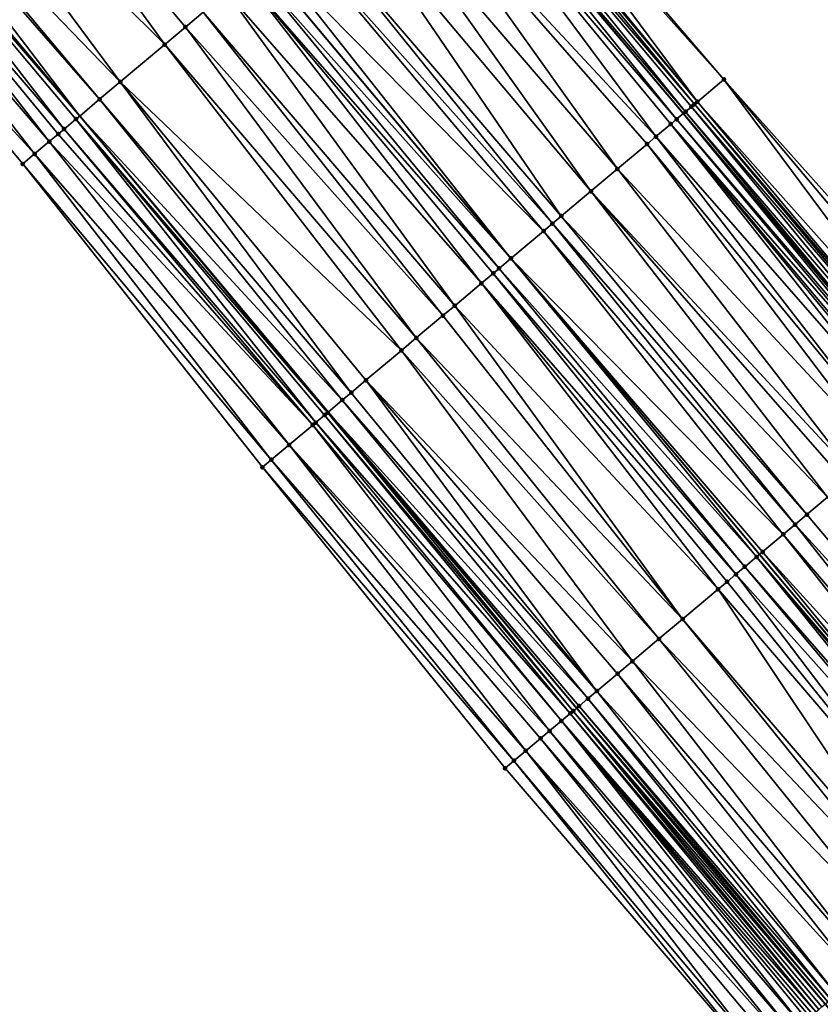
# Model space of a CAD drawing. Header units: feet. Extents: x 2004186 to 2014793, y 836912 to 864902.
# Tile 462 of 656: x 2007774 to 2007816, y 851481 to 851531. Entities that reach past the tile are written whole.
import ezdxf

# ---------------------------------------------------------------- set-up
doc = ezdxf.new("R2010")
doc.units = ezdxf.units.FT
doc.header["$LTSCALE"] = 100
doc.header["$MEASUREMENT"] = 0
for name, color, linetype, lineweight in [('EP_Travel Lane', 5, 'Continuous', 40), ('GPL_Skip Line', 2, 'Continuous', 40), ('Road Shots', 4, 'Continuous', 200), ('Road X-Section', 30, 'Continuous', 13)]:
    doc.layers.add(name, color=color, linetype=linetype, lineweight=lineweight)
doc.layers.add('I-77 SB_MM21-27-Surface-Border', color=7, linetype='Continuous')
doc.layers.add('I-77 SB_MM21-27-Surface-TIN', color=7, linetype='Continuous')

msp = doc.modelspace()

# ---------------------------------------------------------------- linework, layer by layer
at = {"layer": 'EP_Travel Lane'}
for points in [[(2007944.582377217, 851327.5398192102, 432.6646370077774), (2007931.693373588, 851342.8324716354, 432.7575893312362), (2007918.804311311, 851358.1251936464, 432.8276804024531), (2007905.915271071, 851373.4178895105, 432.9063615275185), (2007893.026182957, 851388.7106421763, 432.9663860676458), (2007880.13716598, 851404.0033104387, 433.0541352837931), (2007867.248110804, 851419.296024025, 433.1269895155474), (2007854.36051327, 851434.606246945, 433.2021703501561), (2007841.501668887, 851449.9243548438, 433.2782404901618), (2007828.642855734, 851465.2424255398, 433.3669075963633), (2007815.784082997, 851480.56044809, 433.4719377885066), (2007802.925207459, 851495.878593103, 433.5353910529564), (2007790.066345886, 851511.1967214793, 433.6044843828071), (2007777.207489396, 851526.5148438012, 433.675666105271), (2007764.348645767, 851541.832950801, 433.7520069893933), (2007751.491628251, 851557.1347434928, 433.8221837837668), (2007738.599280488, 851572.4246686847, 433.8977102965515)], [(2007975.73898233, 851327.6280326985, 432.6249434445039), (2007962.876371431, 851342.9429631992, 432.7072219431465), (2007950.01375748, 851358.2578973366, 432.7882869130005), (2007937.151135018, 851373.5728416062, 432.866027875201), (2007924.28848729, 851388.8878159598, 432.9338996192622), (2007911.425858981, 851404.2027671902, 433.009352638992), (2007898.563325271, 851419.5176057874, 433.1217602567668), (2007885.700702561, 851434.8325503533, 433.1994083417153), (2007872.840440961, 851450.1340239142, 433.2726472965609), (2007859.961248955, 851465.4350803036, 433.3395242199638), (2007847.082088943, 851480.7360986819, 433.4193577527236), (2007834.202984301, 851496.037051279, 433.5215418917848), (2007821.323880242, 851511.3380031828, 433.6239527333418), (2007808.444643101, 851526.6391131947, 433.6726214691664), (2007795.565464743, 851541.9401533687, 433.7450020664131), (2007782.686232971, 851557.2412570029, 433.7958498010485), (2007769.80045487, 851572.5534538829, 433.8815698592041)]]:
    msp.add_polyline3d(points, dxfattribs=at)
at = {"layer": 'GPL_Skip Line'}
msp.add_polyline3d([(2007966.90585172, 851320.1897797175, 432.7869067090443), (2007954.024274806, 851335.4887410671, 432.8691550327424), (2007941.142724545, 851350.7876707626, 432.9617984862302), (2007928.261137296, 851366.0866443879, 433.0400154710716), (2007915.379555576, 851381.385611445, 433.1203894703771), (2007902.497949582, 851396.6846073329, 433.1912953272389), (2007889.616391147, 851411.983546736, 433.2807508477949), (2007876.7347808, 851427.2825477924, 433.3499594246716), (2007863.858044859, 851442.5856334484, 433.4222899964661), (2007850.991867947, 851457.8975870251, 433.4969515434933), (2007838.125702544, 851473.2095269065, 433.5762656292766), (2007825.259586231, 851488.5214083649, 433.6754273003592), (2007812.393429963, 851503.8333373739, 433.7584349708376), (2007799.527177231, 851519.1453811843, 433.8024421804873), (2007786.660995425, 851534.457340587, 433.87512449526), (2007773.794784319, 851549.7693348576, 433.9359613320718), (2007760.925126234, 851565.0783076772, 434.0207287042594)], dxfattribs=at)
at = {"layer": 'I-77 SB_MM21-27-Surface-Border', "color": 3, "linetype": 'ByBlock', "lineweight": -2}
for points in [[(2007771.785840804, 851574.226251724, 433.721839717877), (2007784.359459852, 851558.6478275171, 433.6747839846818), (2007797.531852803, 851543.5932292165, 433.5899301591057), (2007810.551148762, 851528.4099401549, 433.5146721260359), (2007823.876611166, 851513.4840653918, 433.4091519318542), (2007837.048867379, 851498.4296298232, 433.2690395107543), (2007849.915049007, 851483.1176706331, 433.1962789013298), (2007862.781279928, 851467.8056527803, 433.1434309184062), (2007876.565888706, 851453.2661024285, 432.934903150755), (2007888.514192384, 851437.2025006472, 433.0035607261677), (2007901.701624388, 851422.1613235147, 432.8718819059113), (2007914.27722043, 851406.6047273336, 432.7900002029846), (2007926.699946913, 851390.9191701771, 432.7554523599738), (2007939.275635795, 851375.3624637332, 432.7097808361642), (2007952.004267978, 851359.9346306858, 432.6455419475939), (2007964.579924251, 851344.3779629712, 432.5871516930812), (2007977.767407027, 851329.336725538, 432.475256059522), (2007990.798725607, 851314.140096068, 432.4224696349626)], [(2007943.161217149, 851326.3435795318, 432.5948221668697), (2007928.902533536, 851340.4834130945, 432.6035310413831), (2007916.479969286, 851356.168777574, 432.7013596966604), (2007902.986319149, 851370.9526016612, 432.740860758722), (2007889.798714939, 851385.9939833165, 432.8053747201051), (2007876.611148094, 851401.0353205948, 432.8844560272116), (2007863.576594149, 851416.20544861, 432.9721088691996), (2007850.688726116, 851431.5217712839, 433.0394156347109), (2007837.669385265, 851446.7051137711, 433.096581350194), (2007824.803240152, 851462.0170295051, 433.1840733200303), (2007812.243435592, 851477.5861523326, 433.3117517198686), (2007799.224164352, 851492.7694119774, 433.39704187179), (2007786.664291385, 851508.3386162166, 433.4970630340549), (2007774.257467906, 851524.0365677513, 433.5683764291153), (2007761.391244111, 851539.3485771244, 433.6240613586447), (2007748.533134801, 851554.6438191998, 433.6980533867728), (2007735.956018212, 851570.1990990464, 433.7983532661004)]]:
    msp.add_polyline3d(points, dxfattribs=at)
at = {"layer": 'I-77 SB_MM21-27-Surface-TIN', "color": 128, "linetype": 'ByBlock', "lineweight": -2}
for points in [[(2007769.813479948, 851546.4243063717, 433.8677468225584), (2007767.363426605, 851544.3658509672, 433.817729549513), (2007781.607761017, 851530.2117755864, 433.7722201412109)], [(2007769.813479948, 851546.4243063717, 433.8677468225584), (2007782.679658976, 851531.1123502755, 433.793948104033), (2007783.59842349, 851531.8842775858, 433.8104833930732)], [(2007769.813479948, 851546.4243063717, 433.8677468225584), (2007781.607761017, 851530.2117755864, 433.7722201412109), (2007782.679658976, 851531.1123502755, 433.793948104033)], [(2007767.363426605, 851544.3658509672, 433.817729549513), (2007765.37278671, 851542.6933220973, 433.7885913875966), (2007779.31084046, 851528.2819683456, 433.7271331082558)], [(2007767.363426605, 851544.3658509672, 433.817729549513), (2007779.31084046, 851528.2819683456, 433.7271331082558), (2007781.607761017, 851530.2117755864, 433.7722201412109)], [(2007797.531852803, 851543.5932292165, 433.5899301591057), (2007797.225680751, 851543.3358215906, 433.6178886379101), (2007810.551148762, 851528.4099401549, 433.5146721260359)], [(2007797.225680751, 851543.3358215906, 433.6178886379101), (2007796.460267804, 851542.692282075, 433.6947324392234), (2007809.173389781, 851527.2515876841, 433.6466486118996)], [(2007797.225680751, 851543.3358215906, 433.6178886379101), (2007809.173389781, 851527.2515876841, 433.6466486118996), (2007810.551148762, 851528.4099401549, 433.5146721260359)], [(2007765.066525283, 851542.4360208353, 433.7804152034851), (2007764.348645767, 851541.832950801, 433.7520069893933), (2007777.207489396, 851526.5148438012, 433.675666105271)], [(2007765.37278671, 851542.6933220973, 433.7885913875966), (2007765.066525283, 851542.4360208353, 433.7804152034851), (2007778.238947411, 851527.3813878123, 433.7073905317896)], [(2007765.066525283, 851542.4360208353, 433.7804152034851), (2007777.207489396, 851526.5148438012, 433.675666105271), (2007778.238947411, 851527.3813878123, 433.7073905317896)], [(2007765.37278671, 851542.6933220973, 433.7885913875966), (2007778.238947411, 851527.3813878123, 433.7073905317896), (2007779.31084046, 851528.2819683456, 433.7271331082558)], [(2007796.307178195, 851542.5635825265, 433.70726288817), (2007796.000983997, 851542.306201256, 433.726267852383), (2007809.020296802, 851527.1228921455, 433.6578163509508)], [(2007796.460267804, 851542.692282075, 433.6947324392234), (2007796.307178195, 851542.5635825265, 433.70726288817), (2007809.173389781, 851527.2515876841, 433.6466486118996)], [(2007796.307178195, 851542.5635825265, 433.70726288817), (2007809.020296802, 851527.1228921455, 433.6578163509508), (2007809.173389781, 851527.2515876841, 433.6466486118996)], [(2007764.147711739, 851541.6641518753, 433.7440555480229), (2007777.207489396, 851526.5148438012, 433.675666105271), (2007764.348645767, 851541.832950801, 433.7520069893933)], [(2007795.541671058, 851541.9201551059, 433.7460255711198), (2007795.082344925, 851541.5341246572, 433.7604491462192), (2007808.101633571, 851526.3508442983, 433.6822273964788)], [(2007795.541671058, 851541.9201551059, 433.7460255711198), (2007808.444643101, 851526.6391131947, 433.6726214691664), (2007795.565464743, 851541.9401533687, 433.7450020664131)], [(2007795.541671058, 851541.9201551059, 433.7460255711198), (2007808.101633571, 851526.3508442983, 433.6822273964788), (2007808.444643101, 851526.6391131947, 433.6726214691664)], [(2007796.000983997, 851542.306201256, 433.726267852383), (2007795.565464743, 851541.9401533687, 433.7450020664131), (2007808.560963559, 851526.7368701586, 433.669363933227)], [(2007808.560963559, 851526.7368701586, 433.669363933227), (2007795.565464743, 851541.9401533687, 433.7450020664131), (2007808.444643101, 851526.6391131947, 433.6726214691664)], [(2007796.000983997, 851542.306201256, 433.726267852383), (2007808.867192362, 851526.9942102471, 433.6643503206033), (2007809.020296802, 851527.1228921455, 433.6578163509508)], [(2007796.000983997, 851542.306201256, 433.726267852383), (2007808.560963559, 851526.7368701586, 433.669363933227), (2007808.867192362, 851526.9942102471, 433.6643503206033)], [(2007764.147711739, 851541.6641518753, 433.7440555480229), (2007763.382047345, 851541.0209116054, 433.7192376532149), (2007776.401385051, 851525.8375728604, 433.660843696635)], [(2007764.147711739, 851541.6641518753, 433.7440555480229), (2007777.013889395, 851526.3521974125, 433.6697115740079), (2007777.207489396, 851526.5148438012, 433.675666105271)], [(2007764.147711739, 851541.6641518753, 433.7440555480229), (2007776.401385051, 851525.8375728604, 433.660843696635), (2007777.013889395, 851526.3521974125, 433.6697115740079)], [(2007795.082344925, 851541.5341246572, 433.7604491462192), (2007793.398069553, 851540.1187743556, 433.7811717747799), (2007807.029827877, 851525.4501598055, 433.6977990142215)], [(2007795.082344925, 851541.5341246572, 433.7604491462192), (2007807.795398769, 851526.0935113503, 433.6848152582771), (2007808.101633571, 851526.3508442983, 433.6822273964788)], [(2007795.082344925, 851541.5341246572, 433.7604491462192), (2007807.029827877, 851525.4501598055, 433.6977990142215), (2007807.795398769, 851526.0935113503, 433.6848152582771)], [(2007763.382047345, 851541.0209116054, 433.7192376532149), (2007762.61636952, 851540.3776873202, 433.6889894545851), (2007775.635724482, 851525.1943280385, 433.6375735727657)], [(2007763.382047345, 851541.0209116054, 433.7192376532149), (2007776.095127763, 851525.5802666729, 433.6543413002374), (2007776.401385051, 851525.8375728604, 433.660843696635)], [(2007763.382047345, 851541.0209116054, 433.7192376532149), (2007775.635724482, 851525.1943280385, 433.6375735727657), (2007776.095127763, 851525.5802666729, 433.6543413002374)], [(2007762.61636952, 851540.3776873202, 433.6889894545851), (2007761.391244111, 851539.3485771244, 433.6240613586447), (2007774.870024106, 851524.5511305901, 433.5982096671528)], [(2007762.61636952, 851540.3776873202, 433.6889894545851), (2007774.870024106, 851524.5511305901, 433.5982096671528), (2007775.635724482, 851525.1943280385, 433.6375735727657)], [(2007793.398069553, 851540.1187743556, 433.7811717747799), (2007792.0200335, 851538.9607516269, 433.8011317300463), (2007805.039324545, 851523.7774684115, 433.7238713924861)], [(2007793.398069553, 851540.1187743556, 433.7811717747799), (2007806.570482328, 851525.0641524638, 433.7043712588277), (2007807.029827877, 851525.4501598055, 433.6977990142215)], [(2007793.398069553, 851540.1187743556, 433.7811717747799), (2007805.039324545, 851523.7774684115, 433.7238713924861), (2007806.570482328, 851525.0641524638, 433.7043712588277)], [(2007761.391244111, 851539.3485771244, 433.6240613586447), (2007774.257467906, 851524.0365677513, 433.5683764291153), (2007774.870024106, 851524.5511305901, 433.5982096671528)], [(2007792.0200335, 851538.9607516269, 433.8011317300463), (2007790.795091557, 851537.9314230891, 433.8103812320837), (2007803.661273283, 851522.6194637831, 433.7376781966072)], [(2007792.0200335, 851538.9607516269, 433.8011317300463), (2007803.661273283, 851522.6194637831, 433.7376781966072), (2007805.039324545, 851523.7774684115, 433.7238713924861)], [(2007790.795091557, 851537.9314230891, 433.8103812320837), (2007789.110807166, 851536.5160835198, 433.8274578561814), (2007802.130112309, 851521.3327835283, 433.7558882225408)], [(2007790.795091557, 851537.9314230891, 433.8103812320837), (2007802.130112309, 851521.3327835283, 433.7558882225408), (2007803.661273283, 851522.6194637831, 433.7376781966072)], [(2007789.110807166, 851536.5160835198, 433.8274578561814), (2007788.345230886, 851535.8727383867, 433.8382656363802), (2007801.670770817, 851520.94677136, 433.7641002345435)], [(2007789.110807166, 851536.5160835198, 433.8274578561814), (2007801.670770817, 851520.94677136, 433.7641002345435), (2007802.130112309, 851521.3327835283, 433.7558882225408)], [(2007788.345230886, 851535.8727383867, 433.8382656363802), (2007787.120336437, 851534.8433533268, 433.8667169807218), (2007801.211424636, 851520.5607647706, 433.7704169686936)], [(2007788.345230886, 851535.8727383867, 433.8382656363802), (2007801.211424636, 851520.5607647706, 433.7704169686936), (2007801.670770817, 851520.94677136, 433.7641002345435)], [(2007787.120336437, 851534.8433533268, 433.8667169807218), (2007786.660995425, 851534.457340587, 433.87512449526), (2007799.527177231, 851519.1453811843, 433.8024421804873)], [(2007787.120336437, 851534.8433533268, 433.8667169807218), (2007799.527177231, 851519.1453811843, 433.8024421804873), (2007801.211424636, 851520.5607647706, 433.7704169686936)], [(2007786.201633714, 851534.0713524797, 433.8751637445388), (2007799.527177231, 851519.1453811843, 433.8024421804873), (2007786.660995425, 851534.457340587, 433.87512449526)], [(2007785.742254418, 851533.6853853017, 433.8680928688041), (2007784.823470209, 851532.9134814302, 433.8435949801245), (2007797.995948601, 851517.858781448, 433.7932983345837)], [(2007786.201633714, 851534.0713524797, 433.8751637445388), (2007785.742254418, 851533.6853853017, 433.8680928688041), (2007798.914705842, 851518.6307174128, 433.806896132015)], [(2007785.742254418, 851533.6853853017, 433.8680928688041), (2007798.608459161, 851518.3733986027, 433.8046810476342), (2007798.914705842, 851518.6307174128, 433.806896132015)], [(2007785.742254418, 851533.6853853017, 433.8680928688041), (2007797.995948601, 851517.858781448, 433.7932983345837), (2007798.608459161, 851518.3733986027, 433.8046810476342)], [(2007786.201633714, 851534.0713524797, 433.8751637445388), (2007798.914705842, 851518.6307174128, 433.806896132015), (2007799.527177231, 851519.1453811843, 433.8024421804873)], [(2007784.823470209, 851532.9134814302, 433.8435949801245), (2007783.59842349, 851531.8842775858, 433.8104833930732), (2007796.617809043, 851516.7008818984, 433.771407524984)], [(2007784.823470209, 851532.9134814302, 433.8435949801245), (2007796.617809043, 851516.7008818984, 433.771407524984), (2007797.995948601, 851517.858781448, 433.7932983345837)], [(2007783.59842349, 851531.8842775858, 433.8104833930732), (2007782.679658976, 851531.1123502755, 433.793948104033), (2007796.005287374, 851516.186277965, 433.7555332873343)], [(2007783.59842349, 851531.8842775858, 433.8104833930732), (2007796.005287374, 851516.186277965, 433.7555332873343), (2007796.617809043, 851516.7008818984, 433.771407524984)], [(2007782.679658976, 851531.1123502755, 433.793948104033), (2007781.607761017, 851530.2117755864, 433.7722201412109), (2007794.627130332, 851515.0283992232, 433.7265736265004)], [(2007782.679658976, 851531.1123502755, 433.793948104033), (2007794.627130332, 851515.0283992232, 433.7265736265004), (2007796.005287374, 851516.186277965, 433.7555332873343)], [(2007781.607761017, 851530.2117755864, 433.7722201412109), (2007779.31084046, 851528.2819683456, 433.7271331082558), (2007793.8614788, 851514.385143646, 433.7069551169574)], [(2007781.607761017, 851530.2117755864, 433.7722201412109), (2007793.8614788, 851514.385143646, 433.7069551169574), (2007794.627130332, 851515.0283992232, 433.7265736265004)], [(2007779.31084046, 851528.2819683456, 433.7271331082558), (2007778.238947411, 851527.3813878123, 433.7073905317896), (2007791.258277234, 851512.1980584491, 433.6457673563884)], [(2007779.31084046, 851528.2819683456, 433.7271331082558), (2007792.023918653, 851512.8413260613, 433.6612972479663), (2007793.8614788, 851514.385143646, 433.7069551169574)], [(2007779.31084046, 851528.2819683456, 433.7271331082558), (2007791.258277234, 851512.1980584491, 433.6457673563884), (2007792.023918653, 851512.8413260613, 433.6612972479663)], [(2007810.551148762, 851528.4099401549, 433.5146721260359), (2007809.173389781, 851527.2515876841, 433.6466486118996), (2007822.498870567, 851512.3256910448, 433.5485608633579)], [(2007810.551148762, 851528.4099401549, 433.5146721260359), (2007823.417370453, 851513.0979332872, 433.4581090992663), (2007823.876611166, 851513.4840653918, 433.4091519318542)], [(2007810.551148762, 851528.4099401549, 433.5146721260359), (2007822.498870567, 851512.3256910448, 433.5485608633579), (2007823.417370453, 851513.0979332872, 433.4581090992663)], [(2007778.238947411, 851527.3813878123, 433.7073905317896), (2007777.207489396, 851526.5148438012, 433.675666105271), (2007790.798886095, 851511.812105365, 433.6339071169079)], [(2007778.238947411, 851527.3813878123, 433.7073905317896), (2007790.798886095, 851511.812105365, 433.6339071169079), (2007791.258277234, 851512.1980584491, 433.6457673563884)], [(2007809.020296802, 851527.1228921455, 433.6578163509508), (2007808.867192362, 851526.9942102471, 433.6643503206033), (2007821.886525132, 851511.8108773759, 433.6039385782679)], [(2007809.173389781, 851527.2515876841, 433.6466486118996), (2007809.020296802, 851527.1228921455, 433.6578163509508), (2007822.039621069, 851511.9395693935, 433.5939668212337)], [(2007809.020296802, 851527.1228921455, 433.6578163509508), (2007821.886525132, 851511.8108773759, 433.6039385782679), (2007822.039621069, 851511.9395693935, 433.5939668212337)], [(2007809.173389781, 851527.2515876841, 433.6466486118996), (2007822.039621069, 851511.9395693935, 433.5939668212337), (2007822.498870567, 851512.3256910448, 433.5485608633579)], [(2007808.101633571, 851526.3508442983, 433.6822273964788), (2007821.120989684, 851511.1674836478, 433.6312533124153), (2007808.444643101, 851526.6391131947, 433.6726214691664)], [(2007808.560963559, 851526.7368701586, 433.669363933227), (2007808.444643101, 851526.6391131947, 433.6726214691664), (2007821.323880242, 851511.3380031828, 433.6239527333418)], [(2007821.274097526, 851511.2961614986, 433.6260943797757), (2007821.323880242, 851511.3380031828, 433.6239527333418), (2007808.444643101, 851526.6391131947, 433.6726214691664)], [(2007821.274097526, 851511.2961614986, 433.6260943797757), (2007808.444643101, 851526.6391131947, 433.6726214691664), (2007821.120989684, 851511.1674836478, 433.6312533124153)], [(2007808.867192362, 851526.9942102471, 433.6643503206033), (2007808.560963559, 851526.7368701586, 433.669363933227), (2007821.580306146, 851511.5535256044, 433.6129213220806)], [(2007808.560963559, 851526.7368701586, 433.669363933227), (2007821.323880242, 851511.3380031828, 433.6239527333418), (2007821.580306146, 851511.5535256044, 433.6129213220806)], [(2007808.867192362, 851526.9942102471, 433.6643503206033), (2007821.580306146, 851511.5535256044, 433.6129213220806), (2007821.886525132, 851511.8108773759, 433.6039385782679)], [(2007777.013889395, 851526.3521974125, 433.6697115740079), (2007776.401385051, 851525.8375728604, 433.660843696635), (2007789.420725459, 851510.654230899, 433.603494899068)], [(2007777.013889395, 851526.3521974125, 433.6697115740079), (2007790.033207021, 851511.1688825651, 433.6031533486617), (2007777.207489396, 851526.5148438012, 433.675666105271)], [(2007777.013889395, 851526.3521974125, 433.6697115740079), (2007789.880079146, 851511.0402285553, 433.6002129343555), (2007790.033207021, 851511.1688825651, 433.6031533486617)], [(2007777.013889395, 851526.3521974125, 433.6697115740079), (2007789.420725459, 851510.654230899, 433.603494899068), (2007789.880079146, 851511.0402285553, 433.6002129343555)], [(2007790.033207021, 851511.1688825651, 433.6031533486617), (2007790.066345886, 851511.1967214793, 433.6044843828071), (2007777.207489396, 851526.5148438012, 433.675666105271)], [(2007790.798886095, 851511.812105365, 433.6339071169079), (2007777.207489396, 851526.5148438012, 433.675666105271), (2007790.066345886, 851511.1967214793, 433.6044843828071)], [(2007807.795398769, 851526.0935113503, 433.6848152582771), (2007807.029827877, 851525.4501598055, 433.6977990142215), (2007820.202308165, 851510.3954575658, 433.648270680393)], [(2007808.101633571, 851526.3508442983, 433.6822273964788), (2007807.795398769, 851526.0935113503, 433.6848152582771), (2007820.967876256, 851511.038812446, 433.6341534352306)], [(2007807.795398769, 851526.0935113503, 433.6848152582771), (2007820.661640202, 851510.7814809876, 433.6362353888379), (2007820.967876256, 851511.038812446, 433.6341534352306)], [(2007807.795398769, 851526.0935113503, 433.6848152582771), (2007820.508532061, 851510.6528034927, 433.6412734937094), (2007820.661640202, 851510.7814809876, 433.6362353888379)], [(2007807.795398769, 851526.0935113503, 433.6848152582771), (2007820.202308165, 851510.3954575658, 433.648270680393), (2007820.508532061, 851510.6528034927, 433.6412734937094)], [(2007808.101633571, 851526.3508442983, 433.6822273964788), (2007820.967876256, 851511.038812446, 433.6341534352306), (2007821.120989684, 851511.1674836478, 433.6312533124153)], [(2007776.095127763, 851525.5802666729, 433.6543413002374), (2007775.635724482, 851525.1943280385, 433.6375735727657), (2007789.267598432, 851510.5255758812, 433.6008968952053)], [(2007776.401385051, 851525.8375728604, 433.660843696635), (2007776.095127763, 851525.5802666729, 433.6543413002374), (2007789.267598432, 851510.5255758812, 433.6008968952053)], [(2007776.401385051, 851525.8375728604, 433.660843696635), (2007789.267598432, 851510.5255758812, 433.6008968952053), (2007789.420725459, 851510.654230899, 433.603494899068)], [(2007775.635724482, 851525.1943280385, 433.6375735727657), (2007774.870024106, 851524.5511305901, 433.5982096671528), (2007788.042511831, 851509.4964195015, 433.5516569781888)], [(2007775.635724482, 851525.1943280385, 433.6375735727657), (2007788.042511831, 851509.4964195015, 433.5516569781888), (2007789.267598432, 851510.5255758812, 433.6008968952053)], [(2007806.570482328, 851525.0641524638, 433.7043712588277), (2007805.039324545, 851523.7774684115, 433.7238713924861), (2007818.671158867, 851509.1087634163, 433.6712017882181)], [(2007807.029827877, 851525.4501598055, 433.6977990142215), (2007806.570482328, 851525.0641524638, 433.7043712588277), (2007819.283617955, 851509.6234418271, 433.6617741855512)], [(2007806.570482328, 851525.0641524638, 433.7043712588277), (2007818.671158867, 851509.1087634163, 433.6712017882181), (2007819.283617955, 851509.6234418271, 433.6617741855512)], [(2007807.029827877, 851525.4501598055, 433.6977990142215), (2007819.283617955, 851509.6234418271, 433.6617741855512), (2007820.202308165, 851510.3954575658, 433.648270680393)], [(2007774.870024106, 851524.5511305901, 433.5982096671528), (2007774.257467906, 851524.0365677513, 433.5683764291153), (2007787.123695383, 851508.7245539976, 433.5141220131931)], [(2007774.870024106, 851524.5511305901, 433.5982096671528), (2007787.123695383, 851508.7245539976, 433.5141220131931), (2007788.042511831, 851509.4964195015, 433.5516569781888)], [(2007774.257467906, 851524.0365677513, 433.5683764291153), (2007786.664291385, 851508.3386162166, 433.4970630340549), (2007787.123695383, 851508.7245539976, 433.5141220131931)], [(2007805.039324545, 851523.7774684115, 433.7238713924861), (2007803.661273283, 851522.6194637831, 433.7376781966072), (2007817.293114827, 851507.9507501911, 433.6879298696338)], [(2007805.039324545, 851523.7774684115, 433.7238713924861), (2007817.293114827, 851507.9507501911, 433.6879298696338), (2007818.671158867, 851509.1087634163, 433.6712017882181)], [(2007803.661273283, 851522.6194637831, 433.7376781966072), (2007802.130112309, 851521.3327835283, 433.7558882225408), (2007815.915065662, 851506.7927430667, 433.7025852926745)], [(2007803.661273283, 851522.6194637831, 433.7376781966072), (2007816.833762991, 851507.5647503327, 433.6919601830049), (2007817.293114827, 851507.9507501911, 433.6879298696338)], [(2007803.661273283, 851522.6194637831, 433.7376781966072), (2007815.915065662, 851506.7927430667, 433.7025852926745), (2007816.833762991, 851507.5647503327, 433.6919601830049)], [(2007801.670770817, 851520.94677136, 433.7641002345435), (2007801.211424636, 851520.5607647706, 433.7704169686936), (2007814.230790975, 851505.3773919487, 433.7235812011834)], [(2007802.130112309, 851521.3327835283, 433.7558882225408), (2007801.670770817, 851520.94677136, 433.7641002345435), (2007814.843248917, 851505.8920717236, 433.7136901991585)], [(2007801.670770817, 851520.94677136, 433.7641002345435), (2007814.230790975, 851505.3773919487, 433.7235812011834), (2007814.843248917, 851505.8920717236, 433.7136901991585)], [(2007802.130112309, 851521.3327835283, 433.7558882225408), (2007814.843248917, 851505.8920717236, 433.7136901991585), (2007815.915065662, 851506.7927430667, 433.7025852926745)], [(2007801.211424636, 851520.5607647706, 433.7704169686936), (2007799.527177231, 851519.1453811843, 433.8024421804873), (2007813.618338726, 851504.8627053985, 433.7357739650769)], [(2007801.211424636, 851520.5607647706, 433.7704169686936), (2007813.618338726, 851504.8627053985, 433.7357739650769), (2007814.230790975, 851505.3773919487, 433.7235812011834)], [(2007798.914705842, 851518.6307174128, 433.806896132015), (2007812.240311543, 851503.7046721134, 433.7593167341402), (2007799.527177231, 851519.1453811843, 433.8024421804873)], [(2007812.240311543, 851503.7046721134, 433.7593167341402), (2007812.393429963, 851503.8333373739, 433.7584349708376), (2007799.527177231, 851519.1453811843, 433.8024421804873)], [(2007812.546548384, 851503.9620026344, 433.7575532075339), (2007799.527177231, 851519.1453811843, 433.8024421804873), (2007812.393429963, 851503.8333373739, 433.7584349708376)], [(2007813.618338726, 851504.8627053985, 433.7357739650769), (2007799.527177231, 851519.1453811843, 433.8024421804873), (2007812.546548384, 851503.9620026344, 433.7575532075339)], [(2007798.914705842, 851518.6307174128, 433.806896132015), (2007798.608459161, 851518.3733986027, 433.8046810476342), (2007811.627822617, 851503.1900292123, 433.7566809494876)], [(2007798.914705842, 851518.6307174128, 433.806896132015), (2007811.627822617, 851503.1900292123, 433.7566809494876), (2007812.240311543, 851503.7046721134, 433.7593167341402)], [(2007798.608459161, 851518.3733986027, 433.8046810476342), (2007797.995948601, 851517.858781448, 433.7932983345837), (2007811.168432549, 851502.804074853, 433.7452541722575)], [(2007798.608459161, 851518.3733986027, 433.8046810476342), (2007811.168432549, 851502.804074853, 433.7452541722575), (2007811.627822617, 851503.1900292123, 433.7566809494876)], [(2007797.995948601, 851517.858781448, 433.7932983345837), (2007796.617809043, 851516.7008818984, 433.771407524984), (2007810.249638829, 851502.0321823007, 433.7169085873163)], [(2007797.995948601, 851517.858781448, 433.7932983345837), (2007810.70903168, 851502.4181333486, 433.7294603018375), (2007811.168432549, 851502.804074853, 433.7452541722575)], [(2007797.995948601, 851517.858781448, 433.7932983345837), (2007810.249638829, 851502.0321823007, 433.7169085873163), (2007810.70903168, 851502.4181333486, 433.7294603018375)], [(2007796.617809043, 851516.7008818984, 433.771407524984), (2007796.005287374, 851516.186277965, 433.7555332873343), (2007808.412086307, 851500.4883556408, 433.6743347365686)], [(2007796.617809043, 851516.7008818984, 433.771407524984), (2007808.412086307, 851500.4883556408, 433.6743347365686), (2007810.249638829, 851502.0321823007, 433.7169085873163)], [(2007796.005287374, 851516.186277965, 433.7555332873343), (2007794.627130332, 851515.0283992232, 433.7265736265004), (2007808.412086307, 851500.4883556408, 433.6743347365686)], [(2007794.627130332, 851515.0283992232, 433.7265736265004), (2007793.8614788, 851514.385143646, 433.7069551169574), (2007807.187045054, 851499.4591452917, 433.6434299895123)], [(2007794.627130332, 851515.0283992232, 433.7265736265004), (2007807.187045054, 851499.4591452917, 433.6434299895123), (2007808.412086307, 851500.4883556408, 433.6743347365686)], [(2007793.8614788, 851514.385143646, 433.7069551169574), (2007792.023918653, 851512.8413260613, 433.6612972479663), (2007805.808877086, 851498.3012795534, 433.6100534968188)], [(2007793.8614788, 851514.385143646, 433.7069551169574), (2007805.808877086, 851498.3012795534, 433.6100534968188), (2007807.187045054, 851499.4591452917, 433.6434299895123)], [(2007792.023918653, 851512.8413260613, 433.6612972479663), (2007791.258277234, 851512.1980584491, 433.6457673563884), (2007803.971342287, 851496.7574318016, 433.574645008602)], [(2007792.023918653, 851512.8413260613, 433.6612972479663), (2007805.043237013, 851497.6580103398, 433.5950679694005), (2007805.808877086, 851498.3012795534, 433.6100534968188)], [(2007792.023918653, 851512.8413260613, 433.6612972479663), (2007803.971342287, 851496.7574318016, 433.574645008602), (2007805.043237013, 851497.6580103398, 433.5950679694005)], [(2007790.798886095, 851511.812105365, 433.6339071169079), (2007790.066345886, 851511.1967214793, 433.6044843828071), (2007803.51194799, 851496.3714824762, 433.5615081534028)], [(2007791.258277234, 851512.1980584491, 433.6457673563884), (2007790.798886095, 851511.812105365, 433.6339071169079), (2007803.971342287, 851496.7574318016, 433.574645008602)], [(2007790.798886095, 851511.812105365, 433.6339071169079), (2007803.51194799, 851496.3714824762, 433.5615081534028), (2007803.971342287, 851496.7574318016, 433.574645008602)], [(2007789.880079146, 851511.0402285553, 433.6002129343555), (2007789.420725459, 851510.654230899, 433.603494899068), (2007802.593134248, 851495.5996137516, 433.5250677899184)], [(2007790.033207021, 851511.1688825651, 433.6031533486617), (2007789.880079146, 851511.0402285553, 433.6002129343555), (2007802.746262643, 851495.7282671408, 433.528218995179)], [(2007789.880079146, 851511.0402285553, 433.6002129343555), (2007802.593134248, 851495.5996137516, 433.5250677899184), (2007802.746262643, 851495.7282671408, 433.528218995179)], [(2007790.033207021, 851511.1688825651, 433.6031533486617), (2007802.925207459, 851495.878593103, 433.5353910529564), (2007790.066345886, 851511.1967214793, 433.6044843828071)], [(2007790.033207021, 851511.1688825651, 433.6031533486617), (2007802.746262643, 851495.7282671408, 433.528218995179), (2007802.925207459, 851495.878593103, 433.5353910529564)], [(2007803.052534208, 851495.9855563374, 433.5404942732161), (2007790.066345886, 851511.1967214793, 433.6044843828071), (2007802.925207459, 851495.878593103, 433.5353910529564)], [(2007803.51194799, 851496.3714824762, 433.5615081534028), (2007790.066345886, 851511.1967214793, 433.6044843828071), (2007803.052534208, 851495.9855563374, 433.5404942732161)], [(2007789.267598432, 851510.5255758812, 433.6008968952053), (2007788.042511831, 851509.4964195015, 433.5516569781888), (2007801.521232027, 851494.6990441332, 433.5016146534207)], [(2007789.420725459, 851510.654230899, 433.603494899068), (2007789.267598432, 851510.5255758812, 433.6008968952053), (2007802.133763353, 851495.2136365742, 433.5213928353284)], [(2007789.267598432, 851510.5255758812, 433.6008968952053), (2007801.521232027, 851494.6990441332, 433.5016146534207), (2007802.133763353, 851495.2136365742, 433.5213928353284)], [(2007789.420725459, 851510.654230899, 433.603494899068), (2007802.133763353, 851495.2136365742, 433.5213928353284), (2007802.593134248, 851495.5996137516, 433.5250677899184)], [(2007788.042511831, 851509.4964195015, 433.5516569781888), (2007787.123695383, 851508.7245539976, 433.5141220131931), (2007800.296116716, 851493.6699219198, 433.4407683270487)], [(2007788.042511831, 851509.4964195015, 433.5516569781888), (2007801.061824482, 851494.3131105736, 433.4831218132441), (2007801.521232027, 851494.6990441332, 433.5016146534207)], [(2007788.042511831, 851509.4964195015, 433.5516569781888), (2007800.296116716, 851493.6699219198, 433.4407683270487), (2007801.061824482, 851494.3131105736, 433.4831218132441)], [(2007787.123695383, 851508.7245539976, 433.5141220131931), (2007786.664291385, 851508.3386162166, 433.4970630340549), (2007799.683564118, 851493.1553547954, 433.4123894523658)], [(2007787.123695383, 851508.7245539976, 433.5141220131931), (2007799.683564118, 851493.1553547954, 433.4123894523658), (2007800.296116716, 851493.6699219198, 433.4407683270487)], [(2007786.664291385, 851508.3386162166, 433.4970630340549), (2007799.224164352, 851492.7694119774, 433.39704187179), (2007799.683564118, 851493.1553547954, 433.4123894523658)], [(2007815.915065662, 851506.7927430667, 433.7025852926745), (2007814.843248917, 851505.8920717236, 433.7136901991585), (2007827.70938167, 851490.580170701, 433.6211762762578)], [(2007814.843248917, 851505.8920717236, 433.7136901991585), (2007814.230790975, 851505.3773919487, 433.7235812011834), (2007827.70938167, 851490.580170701, 433.6211762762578)], [(2007814.230790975, 851505.3773919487, 433.7235812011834), (2007813.618338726, 851504.8627053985, 433.7357739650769), (2007826.637590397, 851489.6794690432, 433.6425791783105)], [(2007814.230790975, 851505.3773919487, 433.7235812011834), (2007826.637590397, 851489.6794690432, 433.6425791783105), (2007827.70938167, 851490.580170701, 433.6211762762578)], [(2007813.618338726, 851504.8627053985, 433.7357739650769), (2007812.546548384, 851503.9620026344, 433.7575532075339), (2007826.025150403, 851489.1647679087, 433.6597261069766)], [(2007813.618338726, 851504.8627053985, 433.7357739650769), (2007826.025150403, 851489.1647679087, 433.6597261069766), (2007826.637590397, 851489.6794690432, 433.6425791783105)], [(2007812.240311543, 851503.7046721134, 433.7593167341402), (2007811.627822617, 851503.1900292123, 433.7566809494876), (2007824.80022848, 851488.1354155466, 433.6770656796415)], [(2007812.240311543, 851503.7046721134, 433.7593167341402), (2007825.259586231, 851488.5214083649, 433.6754273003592), (2007812.393429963, 851503.8333373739, 433.7584349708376)], [(2007812.240311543, 851503.7046721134, 433.7593167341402), (2007825.106465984, 851488.3927452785, 433.6755703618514), (2007825.259586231, 851488.5214083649, 433.6754273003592)], [(2007812.240311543, 851503.7046721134, 433.7593167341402), (2007824.80022848, 851488.1354155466, 433.6770656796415), (2007825.106465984, 851488.3927452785, 433.6755703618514)], [(2007812.546548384, 851503.9620026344, 433.7575532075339), (2007812.393429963, 851503.8333373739, 433.7584349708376), (2007825.259586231, 851488.5214083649, 433.6754273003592)], [(2007812.546548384, 851503.9620026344, 433.7575532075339), (2007825.259586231, 851488.5214083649, 433.6754273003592), (2007826.025150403, 851489.1647679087, 433.6597261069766)], [(2007811.627822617, 851503.1900292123, 433.7566809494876), (2007811.168432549, 851502.804074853, 433.7452541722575), (2007824.493984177, 851487.8780939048, 433.6758125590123)], [(2007811.627822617, 851503.1900292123, 433.7566809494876), (2007824.493984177, 851487.8780939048, 433.6758125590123), (2007824.80022848, 851488.1354155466, 433.6770656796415)], [(2007811.168432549, 851502.804074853, 433.7452541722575), (2007810.70903168, 851502.4181333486, 433.7294603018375), (2007823.268942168, 851486.8488844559, 433.6446014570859)], [(2007811.168432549, 851502.804074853, 433.7452541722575), (2007823.268942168, 851486.8488844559, 433.6446014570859), (2007824.493984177, 851487.8780939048, 433.6758125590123)], [(2007810.70903168, 851502.4181333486, 433.7294603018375), (2007810.249638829, 851502.0321823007, 433.7169085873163), (2007823.268942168, 851486.8488844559, 433.6446014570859)], [(2007810.249638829, 851502.0321823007, 433.7169085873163), (2007808.412086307, 851500.4883556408, 433.6743347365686), (2007821.431387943, 851485.3050598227, 433.6013380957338)], [(2007810.249638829, 851502.0321823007, 433.7169085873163), (2007821.431387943, 851485.3050598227, 433.6013380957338), (2007823.268942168, 851486.8488844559, 433.6446014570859)], [(2007808.412086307, 851500.4883556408, 433.6743347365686), (2007807.187045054, 851499.4591452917, 433.6434299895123), (2007820.972005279, 851484.919096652, 433.5929045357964)], [(2007808.412086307, 851500.4883556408, 433.6743347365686), (2007820.972005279, 851484.919096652, 433.5929045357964), (2007821.431387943, 851485.3050598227, 433.6013380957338)], [(2007807.187045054, 851499.4591452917, 433.6434299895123), (2007805.808877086, 851498.3012795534, 433.6100534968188), (2007819.746972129, 851483.8898766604, 433.565274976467)], [(2007807.187045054, 851499.4591452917, 433.6434299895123), (2007819.746972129, 851483.8898766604, 433.565274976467), (2007820.972005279, 851484.919096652, 433.5929045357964)], [(2007805.808877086, 851498.3012795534, 433.6100534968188), (2007805.043237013, 851497.6580103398, 433.5950679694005), (2007818.062559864, 851482.4746892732, 433.5306471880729)], [(2007805.808877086, 851498.3012795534, 433.6100534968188), (2007818.062559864, 851482.4746892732, 433.5306471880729), (2007819.746972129, 851483.8898766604, 433.565274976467)], [(2007805.043237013, 851497.6580103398, 433.5950679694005), (2007803.971342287, 851496.7574318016, 433.574645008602), (2007817.450052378, 851481.9600684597, 433.5205072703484)], [(2007805.043237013, 851497.6580103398, 433.5950679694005), (2007817.450052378, 851481.9600684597, 433.5205072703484), (2007818.062559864, 851482.4746892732, 433.5306471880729)], [(2007803.971342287, 851496.7574318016, 433.574645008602), (2007803.51194799, 851496.3714824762, 433.5615081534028), (2007816.378158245, 851481.0594892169, 433.5003231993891)], [(2007803.971342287, 851496.7574318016, 433.574645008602), (2007816.378158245, 851481.0594892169, 433.5003231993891), (2007817.450052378, 851481.9600684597, 433.5205072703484)], [(2007803.052534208, 851495.9855563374, 433.5404942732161), (2007802.925207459, 851495.878593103, 433.5353910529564), (2007815.918760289, 851480.6735442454, 433.4857069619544)], [(2007803.51194799, 851496.3714824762, 433.5615081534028), (2007803.052534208, 851495.9855563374, 433.5404942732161), (2007816.071901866, 851480.8021819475, 433.4941874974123)], [(2007803.052534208, 851495.9855563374, 433.5404942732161), (2007815.918760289, 851480.6735442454, 433.4857069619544), (2007816.071901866, 851480.8021819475, 433.4941874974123)], [(2007803.51194799, 851496.3714824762, 433.5615081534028), (2007816.071901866, 851480.8021819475, 433.4941874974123), (2007816.378158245, 851481.0594892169, 433.5003231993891)], [(2007802.593134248, 851495.5996137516, 433.5250677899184), (2007802.133763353, 851495.2136365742, 433.5213928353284), (2007815.30620891, 851480.1589756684, 433.457821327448)], [(2007802.746262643, 851495.7282671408, 433.528218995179), (2007802.593134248, 851495.5996137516, 433.5250677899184), (2007815.45931096, 851480.2876604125, 433.4503206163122)], [(2007802.593134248, 851495.5996137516, 433.5250677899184), (2007815.30620891, 851480.1589756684, 433.457821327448), (2007815.45931096, 851480.2876604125, 433.4503206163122)], [(2007802.746262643, 851495.7282671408, 433.528218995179), (2007815.784082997, 851480.56044809, 433.4719377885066), (2007802.925207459, 851495.878593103, 433.5353910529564)], [(2007802.746262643, 851495.7282671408, 433.528218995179), (2007815.612441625, 851480.4163111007, 433.4543894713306), (2007815.784082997, 851480.56044809, 433.4719377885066)], [(2007802.746262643, 851495.7282671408, 433.528218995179), (2007815.45931096, 851480.2876604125, 433.4503206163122), (2007815.612441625, 851480.4163111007, 433.4543894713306)], [(2007815.918760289, 851480.6735442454, 433.4857069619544), (2007802.925207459, 851495.878593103, 433.5353910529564), (2007815.784082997, 851480.56044809, 433.4719377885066)], [(2007802.133763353, 851495.2136365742, 433.5213928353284), (2007801.521232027, 851494.6990441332, 433.5016146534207), (2007814.540516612, 851479.5157686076, 433.4217207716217)], [(2007802.133763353, 851495.2136365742, 433.5213928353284), (2007815.153095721, 851480.0303041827, 433.4608178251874), (2007815.30620891, 851480.1589756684, 433.457821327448)], [(2007802.133763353, 851495.2136365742, 433.5213928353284), (2007814.999960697, 851479.9016586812, 433.4549869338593), (2007815.153095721, 851480.0303041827, 433.4608178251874)], [(2007802.133763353, 851495.2136365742, 433.5213928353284), (2007814.846810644, 851479.7730310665, 433.443079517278), (2007814.999960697, 851479.9016586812, 433.4549869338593)], [(2007802.133763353, 851495.2136365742, 433.5213928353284), (2007814.540516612, 851479.5157686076, 433.4217207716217), (2007814.846810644, 851479.7730310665, 433.443079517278)], [(2007801.521232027, 851494.6990441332, 433.5016146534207), (2007801.061824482, 851494.3131105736, 433.4831218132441), (2007814.081102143, 851479.1298432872, 433.4004285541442)], [(2007801.521232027, 851494.6990441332, 433.5016146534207), (2007814.081102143, 851479.1298432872, 433.4004285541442), (2007814.540516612, 851479.5157686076, 433.4217207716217)], [(2007801.061824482, 851494.3131105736, 433.4831218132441), (2007800.296116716, 851493.6699219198, 433.4407683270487), (2007813.621700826, 851478.7439023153, 433.3844536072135)], [(2007801.061824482, 851494.3131105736, 433.4831218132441), (2007813.621700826, 851478.7439023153, 433.3844536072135), (2007814.081102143, 851479.1298432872, 433.4004285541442)], [(2007800.296116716, 851493.6699219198, 433.4407683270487), (2007799.683564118, 851493.1553547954, 433.4123894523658), (2007812.549707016, 851477.8434416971, 433.3239701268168)], [(2007800.296116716, 851493.6699219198, 433.4407683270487), (2007813.162266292, 851478.3580008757, 433.355048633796), (2007813.621700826, 851478.7439023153, 433.3844536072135)], [(2007800.296116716, 851493.6699219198, 433.4407683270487), (2007812.549707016, 851477.8434416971, 433.3239701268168), (2007813.162266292, 851478.3580008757, 433.355048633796)], [(2007799.683564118, 851493.1553547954, 433.4123894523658), (2007799.224164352, 851492.7694119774, 433.39704187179), (2007812.243435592, 851477.5861523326, 433.3117517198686)], [(2007799.683564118, 851493.1553547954, 433.4123894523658), (2007812.243435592, 851477.5861523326, 433.3117517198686), (2007812.549707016, 851477.8434416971, 433.3239701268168)]]:
    msp.add_3dface(points, dxfattribs=at)
at = {"layer": 'Road Shots', "lineweight": 100}
for p in [(2007782.679658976, 851531.1123502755, 433.793948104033), (2007781.607761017, 851530.2117755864, 433.7722201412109), (2007779.31084046, 851528.2819683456, 433.7271331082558), (2007810.551148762, 851528.4099401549, 433.5146721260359), (2007778.238947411, 851527.3813878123, 433.7073905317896), (2007809.020296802, 851527.1228921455, 433.6578163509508), (2007809.173389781, 851527.2515876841, 433.6466486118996), (2007808.560963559, 851526.7368701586, 433.669363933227), (2007808.867192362, 851526.9942102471, 433.6643503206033), (2007777.013889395, 851526.3521974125, 433.6697115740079), (2007807.795398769, 851526.0935113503, 433.6848152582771), (2007808.101633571, 851526.3508442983, 433.6822273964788), (2007776.095127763, 851525.5802666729, 433.6543413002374), (2007776.401385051, 851525.8375728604, 433.660843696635), (2007775.635724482, 851525.1943280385, 433.6375735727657), (2007806.570482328, 851525.0641524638, 433.7043712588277), (2007807.029827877, 851525.4501598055, 433.6977990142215), (2007774.870024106, 851524.5511305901, 433.5982096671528), (2007774.257467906, 851524.0365677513, 433.5683764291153), (2007805.039324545, 851523.7774684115, 433.7238713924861), (2007803.661273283, 851522.6194637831, 433.7376781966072), (2007801.670770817, 851520.94677136, 433.7641002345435), (2007802.130112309, 851521.3327835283, 433.7558882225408), (2007801.211424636, 851520.5607647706, 433.7704169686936), (2007799.527177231, 851519.1453811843, 433.8024421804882), (2007798.914705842, 851518.6307174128, 433.806896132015), (2007798.608459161, 851518.3733986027, 433.8046810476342), (2007797.995948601, 851517.858781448, 433.7932983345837), (2007796.617809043, 851516.7008818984, 433.771407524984), (2007796.005287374, 851516.186277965, 433.7555332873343), (2007794.627130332, 851515.0283992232, 433.7265736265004), (2007793.8614788, 851514.385143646, 433.7069551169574), (2007792.023918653, 851512.8413260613, 433.6612972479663), (2007790.798886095, 851511.812105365, 433.6339071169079), (2007791.258277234, 851512.1980584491, 433.6457673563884), (2007789.880079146, 851511.0402285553, 433.6002129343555), (2007790.033207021, 851511.1688825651, 433.6031533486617), (2007789.267598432, 851510.5255758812, 433.6008968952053), (2007789.420725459, 851510.654230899, 433.603494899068), (2007788.042511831, 851509.4964195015, 433.5516569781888), (2007787.123695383, 851508.7245539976, 433.5141220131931), (2007786.664291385, 851508.3386162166, 433.4970630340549), (2007814.843248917, 851505.8920717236, 433.7136901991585), (2007814.230790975, 851505.3773919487, 433.7235812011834), (2007813.618338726, 851504.8627053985, 433.7357739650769), (2007812.240311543, 851503.7046721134, 433.7593167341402), (2007812.546548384, 851503.9620026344, 433.7575532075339), (2007811.627822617, 851503.1900292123, 433.7566809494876), (2007811.168432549, 851502.804074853, 433.7452541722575), (2007810.70903168, 851502.4181333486, 433.7294603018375), (2007810.249638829, 851502.0321823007, 433.7169085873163), (2007808.412086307, 851500.4883556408, 433.6743347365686), (2007807.187045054, 851499.4591452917, 433.6434299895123), (2007805.808877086, 851498.3012795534, 433.6100534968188), (2007805.043237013, 851497.6580103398, 433.5950679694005), (2007803.971342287, 851496.7574318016, 433.574645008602), (2007803.052534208, 851495.9855563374, 433.5404942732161), (2007803.51194799, 851496.3714824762, 433.5615081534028), (2007802.593134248, 851495.5996137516, 433.5250677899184), (2007802.746262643, 851495.7282671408, 433.528218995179), (2007802.133763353, 851495.2136365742, 433.5213928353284), (2007801.521232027, 851494.6990441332, 433.5016146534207), (2007801.061824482, 851494.3131105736, 433.4831218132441), (2007800.296116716, 851493.6699219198, 433.4407683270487), (2007799.683564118, 851493.1553547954, 433.4123894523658), (2007799.224164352, 851492.7694119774, 433.39704187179)]:
    msp.add_point(p, dxfattribs=at)
at = {"layer": 'Road X-Section', "extrusion": (-0.6433085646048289, 0.765597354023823, 0.0038447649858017), "elevation": -639692.1593697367, "flags": 128}
msp.add_lwpolyline([(-2084954.774870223, 2893.055775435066), (-2084955.574870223, 2893.085608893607), (-2084956.574870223, 2893.124973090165), (-2084957.174870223, 2893.141740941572), (-2084957.574870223, 2893.148243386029), (-2084958.374870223, 2893.157111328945), (-2084959.974870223, 2893.19479056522), (-2084961.374870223, 2893.214533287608), (-2084964.374870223, 2893.259620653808), (-2084965.774870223, 2893.281348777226), (-2084966.974870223, 2893.297884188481), (-2084968.574870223, 2893.330996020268), (-2084969.774870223, 2893.355494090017), (-2084970.374870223, 2893.362565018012), (-2084970.974870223, 2893.362525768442), (-2084971.574870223, 2893.354118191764), (-2084973.174870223, 2893.325666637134), (-2084974.174870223, 2893.314858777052), (-2084976.374870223, 2893.29778202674), (-2084977.974870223, 2893.288532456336), (-2084979.774870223, 2893.268572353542), (-2084981.974870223, 2893.247849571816), (-2084982.574870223, 2893.233425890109), (-2084983.174870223, 2893.21366802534), (-2084983.574870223, 2893.194662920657), (-2084983.774870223, 2893.182132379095), (-2084984.774870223, 2893.105288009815), (-2084985.174870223, 2893.077329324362)], dxfattribs=at)
at = {"layer": 'Road X-Section', "extrusion": (-0.6433085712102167, 0.7655973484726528, 0.003844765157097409), "elevation": -639712.1773588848, "flags": 128}
msp.add_lwpolyline([(-2084954.169350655, 2893.061536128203), (-2084954.769350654, 2893.078595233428), (-2084955.969350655, 2893.116130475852), (-2084957.569350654, 2893.165370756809), (-2084957.769350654, 2893.167968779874), (-2084958.369350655, 2893.164686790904), (-2084958.569350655, 2893.167627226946), (-2084959.569350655, 2893.198381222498), (-2084960.169350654, 2893.210241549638), (-2084961.169350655, 2893.225771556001), (-2084963.569350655, 2893.271429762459), (-2084964.569350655, 2893.291048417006), (-2084966.369350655, 2893.320008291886), (-2084967.169350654, 2893.335882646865), (-2084968.969350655, 2893.357773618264), (-2084969.769350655, 2893.369156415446), (-2084970.169350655, 2893.371371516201), (-2084970.969350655, 2893.366917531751), (-2084973.169350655, 2893.334892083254), (-2084973.769350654, 2893.328575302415), (-2084974.369350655, 2893.320363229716), (-2084976.369350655, 2893.302153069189), (-2084978.169350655, 2893.288346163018), (-2084980.169350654, 2893.26884588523), (-2084980.769350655, 2893.262273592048), (-2084981.769350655, 2893.249289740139), (-2084982.169350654, 2893.246701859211), (-2084982.769350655, 2893.233838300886), (-2084983.169350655, 2893.228824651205), (-2084983.369350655, 2893.222290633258), (-2084983.569350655, 2893.211122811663), (-2084985.369350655, 2893.079145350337)], dxfattribs=at)
at = {"layer": 'Road X-Section', "extrusion": (-0.6433085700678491, 0.7655973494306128, 0.00384476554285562), "elevation": -639732.1742493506, "flags": 128}
msp.add_lwpolyline([(-2084953.770304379, 2893.038644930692), (-2084954.37030438, 2893.053992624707), (-2084955.170304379, 2893.082371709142), (-2084956.170304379, 2893.124725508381), (-2084956.770304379, 2893.143218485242), (-2084957.570304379, 2893.162996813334), (-2084958.170304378, 2893.166671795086), (-2084958.370304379, 2893.169823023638), (-2084958.770304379, 2893.182098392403), (-2084959.37030438, 2893.203112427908), (-2084959.970304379, 2893.216249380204), (-2084961.370304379, 2893.236672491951), (-2084962.370304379, 2893.251658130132), (-2084964.170304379, 2893.285034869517), (-2084965.770304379, 2893.315939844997), (-2084968.170304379, 2893.358514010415), (-2084968.770304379, 2893.371065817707), (-2084969.370304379, 2893.386859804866), (-2084969.970304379, 2893.398286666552), (-2084970.770304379, 2893.400922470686), (-2084971.170304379, 2893.399158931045), (-2084972.570304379, 2893.377379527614), (-2084973.370304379, 2893.3651866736), (-2084974.170304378, 2893.35529559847), (-2084975.570304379, 2893.344190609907), (-2084976.770304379, 2893.333565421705), (-2084977.370304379, 2893.329535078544), (-2084979.170304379, 2893.31280687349), (-2084979.970304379, 2893.303379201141), (-2084981.170304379, 2893.289875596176), (-2084981.570304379, 2893.282878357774), (-2084981.770304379, 2893.277840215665), (-2084982.170304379, 2893.27575824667), (-2084982.370304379, 2893.27285810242), (-2084982.570304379, 2893.267699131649), (-2084982.970304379, 2893.25452597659), (-2084983.370304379, 2893.245543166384), (-2084983.570304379, 2893.235571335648), (-2084984.170304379, 2893.190165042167), (-2084985.370304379, 2893.09971260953), (-2084985.970304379, 2893.050755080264)], dxfattribs=at)
at = {"layer": 'Road X-Section', "extrusion": (-0.6433085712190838, 0.7655973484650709, 0.003844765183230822), "elevation": -639752.1773831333, "flags": 128}
msp.add_lwpolyline([(-2084953.969343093, 2893.030031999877), (-2084954.369343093, 2893.042250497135), (-2084955.169343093, 2893.07332923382), (-2084955.769343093, 2893.102734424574), (-2084956.369343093, 2893.118709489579), (-2084956.969343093, 2893.140001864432), (-2084957.369343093, 2893.161360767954), (-2084957.569343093, 2893.173268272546), (-2084957.769343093, 2893.17909920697), (-2084957.969343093, 2893.176102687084), (-2084958.169343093, 2893.168601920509), (-2084958.369343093, 2893.172670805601), (-2084958.769343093, 2893.203988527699), (-2084958.969343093, 2893.212469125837), (-2084959.369343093, 2893.218604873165), (-2084960.769343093, 2893.238789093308), (-2084961.569343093, 2893.248929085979), (-2084963.769343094, 2893.283557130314), (-2084965.369343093, 2893.311186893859), (-2084965.969343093, 2893.319620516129), (-2084968.369343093, 2893.362884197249), (-2084969.969343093, 2893.394095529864), (-2084970.369343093, 2893.395348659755), (-2084970.769343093, 2893.393853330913), (-2084970.969343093, 2893.393710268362), (-2084971.969343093, 2893.37800895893), (-2084972.769343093, 2893.360861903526), (-2084974.169343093, 2893.339458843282), (-2084975.969343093, 2893.324814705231), (-2084976.769343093, 2893.317831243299), (-2084977.569343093, 2893.313927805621), (-2084978.369343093, 2893.307503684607), (-2084979.169343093, 2893.298010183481), (-2084979.769343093, 2893.292598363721), (-2084981.369343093, 2893.265860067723), (-2084981.969343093, 2893.258393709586), (-2084982.369343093, 2893.252485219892), (-2084982.569343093, 2893.245530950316), (-2084982.769343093, 2893.231611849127), (-2084982.969343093, 2893.2254389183), (-2084983.169343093, 2893.227918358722), (-2084983.369343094, 2893.224752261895), (-2084983.569343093, 2893.214799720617), (-2084983.969343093, 2893.182714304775), (-2084984.769343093, 2893.107546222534), (-2084984.969343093, 2893.09344500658), (-2084985.169343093, 2893.082301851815), (-2084985.369343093, 2893.068170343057), (-2084985.969343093, 2893.017426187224), (-2084986.369343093, 2892.987319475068)], dxfattribs=at)

doc.saveas('drawing.dxf')
